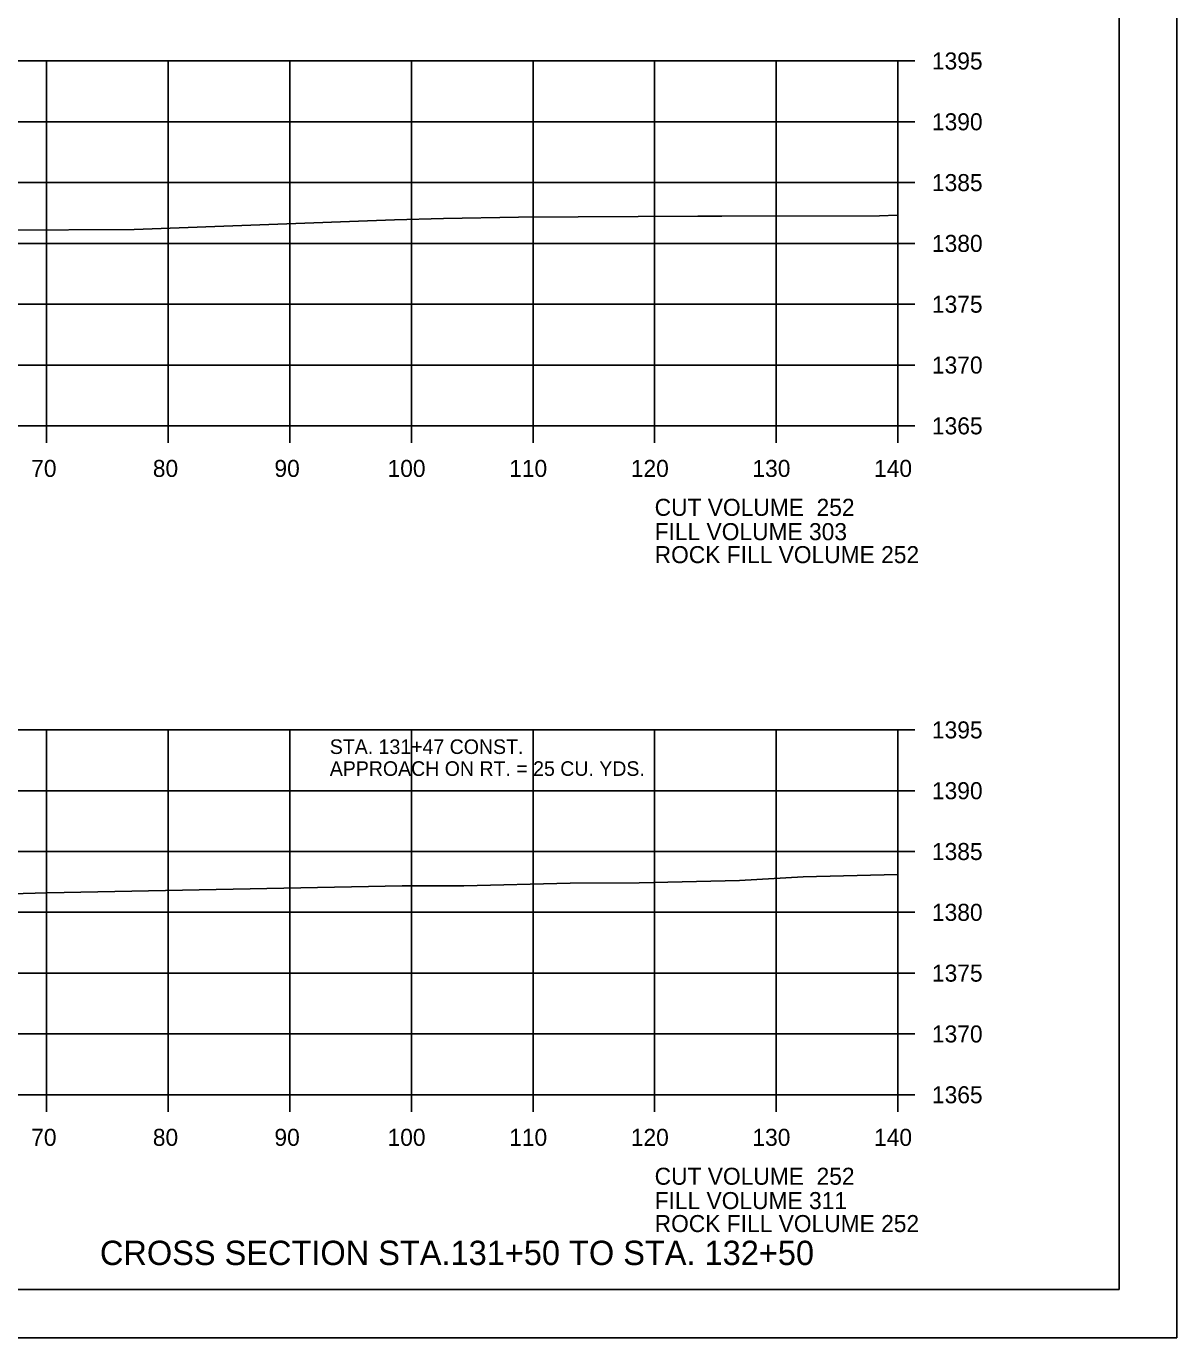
# Model space of a CAD drawing. Extents: x 1374311 to 1383814, y 384102 to 406278.
# Drawn here: x 1381697 to 1381791.6, y 387524.7 to 387632.5 of the extents above; entities that cross this region are included whole.
import ezdxf

# ---------------------------------------------------------------- set-up
doc = ezdxf.new("R2010")
doc.units = 0
for name, color, linetype in [('R_Axis', 7, 'Continuous'), ('R_Axis Annot', 7, 'Continuous'), ('R_Border', 7, 'Continuous'), ('R_Border Notes', 7, 'Continuous'), ('R_Draft', 7, 'Continuous'), ('R_Exist Surface', 7, 'Continuous'), ('R_Grid', 7, 'Continuous'), ('R_No Plot', 7, 'Continuous')]:
    doc.layers.add(name, color=color, linetype=linetype)

msp = doc.modelspace()

# ---------------------------------------------------------------- linework, layer by layer
at = {"layer": 'R_Axis'}
for p, q in [((1381768.66, 387599.65), (1381768.66, 387629.65)), ((1381770.06, 387629.65), (1381768.66, 387629.65)), ((1381770.06, 387624.65), (1381768.66, 387624.65)), ((1381770.06, 387619.65), (1381768.66, 387619.65)), ((1381770.06, 387614.65), (1381768.66, 387614.65)), ((1381770.06, 387609.65), (1381768.66, 387609.65)), ((1381770.06, 387604.65), (1381768.66, 387604.65)), ((1381488.66, 387599.65), (1381768.66, 387599.65)), ((1381698.66, 387598.25), (1381698.66, 387599.65)), ((1381708.66, 387598.25), (1381708.66, 387599.65)), ((1381718.66, 387598.25), (1381718.66, 387599.65)), ((1381728.66, 387598.25), (1381728.66, 387599.65)), ((1381738.66, 387598.25), (1381738.66, 387599.65)), ((1381748.66, 387598.25), (1381748.66, 387599.65)), ((1381758.66, 387598.25), (1381758.66, 387599.65)), ((1381768.66, 387598.25), (1381768.66, 387599.65)), ((1381770.06, 387599.65), (1381768.66, 387599.65)), ((1381768.66, 387544.65), (1381768.66, 387574.65)), ((1381770.06, 387574.65), (1381768.66, 387574.65)), ((1381770.06, 387569.65), (1381768.66, 387569.65)), ((1381770.06, 387564.65), (1381768.66, 387564.65)), ((1381770.06, 387559.65), (1381768.66, 387559.65)), ((1381770.06, 387554.65), (1381768.66, 387554.65)), ((1381770.06, 387549.65), (1381768.66, 387549.65)), ((1381488.66, 387544.65), (1381768.66, 387544.65)), ((1381698.66, 387543.25), (1381698.66, 387544.65)), ((1381708.66, 387543.25), (1381708.66, 387544.65)), ((1381718.66, 387543.25), (1381718.66, 387544.65)), ((1381728.66, 387543.25), (1381728.66, 387544.65)), ((1381738.66, 387543.25), (1381738.66, 387544.65)), ((1381748.66, 387543.25), (1381748.66, 387544.65)), ((1381758.66, 387543.25), (1381758.66, 387544.65)), ((1381768.66, 387543.25), (1381768.66, 387544.65)), ((1381770.06, 387544.65), (1381768.66, 387544.65))]:
    msp.add_line(p, q, dxfattribs=at)
at = {"layer": 'R_Border'}
for q in [(1381786.84, 387734.11), (1381470.66, 387528.65)]:
    msp.add_line((1381786.84, 387528.65), q, dxfattribs=at)
at = {"layer": 'R_Exist Surface'}
for points in [[(1381539.74, 387612.6), (1381582.47, 387613.63), (1381594.74, 387613.8), (1381632.2, 387614.21), (1381634.14, 387614.26), (1381669.42, 387615.19), (1381669.42, 387615.19), (1381669.5, 387615.18), (1381677.31, 387614.27), (1381678.64, 387614.12), (1381680.28, 387614.35), (1381689.78, 387615.71), (1381690.82, 387615.68), (1381695.1, 387615.74), (1381705.86, 387615.8), (1381727.26, 387616.6), (1381731.29, 387616.7), (1381737.47, 387616.82), (1381752.2, 387616.88), (1381752.29, 387616.88), (1381754.18, 387616.88), (1381767.14, 387616.91), (1381768.61, 387616.97), (1381768.66, 387616.97)], [(1381488.66, 387557.08), (1381513.26, 387557.47), (1381546.22, 387558.1), (1381574.82, 387558.64), (1381599.05, 387559.13), (1381624.19, 387559.59), (1381631.87, 387559.79), (1381659.48, 387560.46), (1381663.45, 387559.94), (1381667.65, 387559.29), (1381676.33, 387560.64), (1381678.43, 387560.97), (1381691.79, 387561.05), (1381698.7, 387561.25), (1381727.91, 387561.83), (1381732.96, 387561.84), (1381741.72, 387562.06), (1381747.39, 387562.07), (1381755.65, 387562.27), (1381760.86, 387562.57), (1381768.63, 387562.76), (1381768.66, 387562.76)]]:
    msp.add_lwpolyline(points, dxfattribs=at)
at = {"layer": 'R_Grid'}
for p, q in [((1381488.66, 387629.65), (1381768.66, 387629.65)), ((1381698.66, 387599.65), (1381698.66, 387629.65)), ((1381708.66, 387599.65), (1381708.66, 387629.65)), ((1381718.66, 387599.65), (1381718.66, 387629.65)), ((1381728.66, 387599.65), (1381728.66, 387629.65)), ((1381738.66, 387599.65), (1381738.66, 387629.65)), ((1381748.66, 387599.65), (1381748.66, 387629.65)), ((1381758.66, 387599.65), (1381758.66, 387629.65)), ((1381768.66, 387599.65), (1381768.66, 387629.65)), ((1381488.66, 387624.65), (1381768.66, 387624.65)), ((1381488.66, 387619.65), (1381768.66, 387619.65)), ((1381488.66, 387614.65), (1381768.66, 387614.65)), ((1381488.66, 387609.65), (1381768.66, 387609.65)), ((1381488.66, 387604.65), (1381768.66, 387604.65)), ((1381488.66, 387599.65), (1381768.66, 387599.65)), ((1381488.66, 387574.65), (1381768.66, 387574.65)), ((1381698.66, 387544.65), (1381698.66, 387574.65)), ((1381708.66, 387544.65), (1381708.66, 387574.65)), ((1381718.66, 387544.65), (1381718.66, 387574.65)), ((1381728.66, 387544.65), (1381728.66, 387574.65)), ((1381738.66, 387544.65), (1381738.66, 387574.65)), ((1381748.66, 387544.65), (1381748.66, 387574.65)), ((1381758.66, 387544.65), (1381758.66, 387574.65)), ((1381768.66, 387544.65), (1381768.66, 387574.65)), ((1381488.66, 387569.65), (1381768.66, 387569.65)), ((1381488.66, 387564.65), (1381768.66, 387564.65)), ((1381488.66, 387559.65), (1381768.66, 387559.65)), ((1381488.66, 387554.65), (1381768.66, 387554.65)), ((1381488.66, 387549.65), (1381768.66, 387549.65)), ((1381488.66, 387544.65), (1381768.66, 387544.65))]:
    msp.add_line(p, q, dxfattribs=at)
at = {"layer": 'R_No Plot'}
msp.add_line((1381458.26, 387524.67), (1381791.59, 387524.67), dxfattribs=at)
for points in [[(1381458.25, 387738.01), (1381791.59, 387738.01), (1381791.59, 387524.67), (1381458.25, 387524.67)], [(1381704.58, 387734.11), (1381704.58, 387724.23), (1381740.31, 387724.23), (1381740.31, 387721.31), (1381763.51, 387721.31), (1381763.51, 387698.1), (1381786.84, 387698.1), (1381786.84, 387528.65), (1381470.66, 387528.65), (1381470.66, 387734.11)]]:
    msp.add_lwpolyline(points, close=True, dxfattribs=at)

# ---------------------------------------------------------------- texts
at = {"layer": 'R_Axis Annot'}
for s, p in [('1395', (1381771.46, 387628.95)), ('1390', (1381771.46, 387623.95)), ('1385', (1381771.46, 387618.95)), ('1380', (1381771.46, 387613.95)), ('1375', (1381771.46, 387608.95)), ('1370', (1381771.46, 387603.95)), ('1365', (1381771.46, 387598.95)), ('70', (1381697.4, 387595.45)), ('80', (1381707.4, 387595.45)), ('90', (1381717.4, 387595.45)), ('100', (1381726.7, 387595.45)), ('110', (1381736.7, 387595.45)), ('120', (1381746.7, 387595.45)), ('130', (1381756.7, 387595.45)), ('140', (1381766.7, 387595.45)), ('CUT VOLUME  252', (1381748.66, 387592.25)), ('FILL VOLUME 303', (1381748.66, 387590.25)), ('ROCK FILL VOLUME 252', (1381748.66, 387588.36)), ('1395', (1381771.46, 387573.95)), ('1390', (1381771.46, 387568.95)), ('1385', (1381771.46, 387563.95)), ('1380', (1381771.46, 387558.95)), ('1375', (1381771.46, 387553.95)), ('1370', (1381771.46, 387548.95)), ('1365', (1381771.46, 387543.95)), ('70', (1381697.4, 387540.45)), ('80', (1381707.4, 387540.45)), ('90', (1381717.4, 387540.45)), ('100', (1381726.7, 387540.45)), ('110', (1381736.7, 387540.45)), ('120', (1381746.7, 387540.45)), ('130', (1381756.7, 387540.45)), ('140', (1381766.7, 387540.45)), ('CUT VOLUME  252', (1381748.66, 387537.25)), ('FILL VOLUME 311', (1381748.66, 387535.25)), ('ROCK FILL VOLUME 252', (1381748.66, 387533.36))]:
    msp.add_text(s, height=1.4, dxfattribs=at).set_placement(p)
at = {"layer": 'R_Border Notes'}
for s, p in [('STA. 131+47 CONST.', (1381721.95, 387572.67)), ('APPROACH ON RT. = 25 CU. YDS.', (1381721.95, 387570.87))]:
    msp.add_text(s, height=1.2, dxfattribs=at).set_placement(p)
at = {"layer": 'R_Draft'}
msp.add_text('CROSS SECTION STA.131+50 TO STA. 132+50', height=2, dxfattribs=at).set_placement((1381703.05, 387530.65))

doc.saveas('drawing.dxf')
